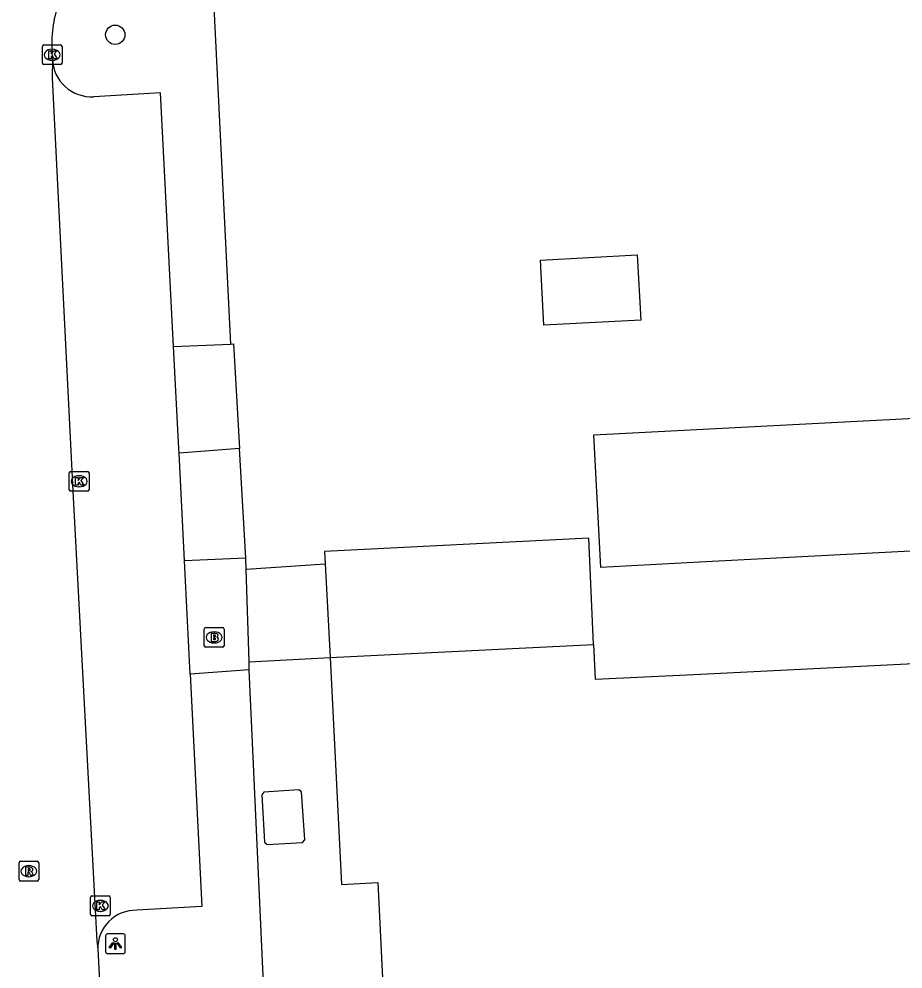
# Model space of a CAD drawing. Extents: x 161084 to 161928, y 385355 to 386522.
# Drawn here: x 161389.26 to 161434.06, y 385388.46 to 385436.63 of the extents above; entities that cross this region are included whole.
import ezdxf

# ---------------------------------------------------------------- set-up
doc = ezdxf.new("R2010")
doc.units = 0
for name, color, linetype in [('IMGEO_Boom', 7, 'Continuous'), ('IMGEO_Brandkraan', 7, 'Continuous'), ('IMGEO_Kolk', 7, 'Continuous'), ('IMGEO_Lage_trafo', 7, 'Continuous'), ('IMGEO_Lichtpunt', 7, 'Continuous'), ('IMGEO_Pand', 7, 'Continuous'), ('IMGEO_Pand_overbouw', 7, 'Continuous'), ('IMGEO_Rijbaan_lokaal_open', 7, 'Continuous'), ('IMGEO_Rioolput', 7, 'Continuous'), ('IMGEO_Voetpad_open', 7, 'Continuous')]:
    doc.layers.add(name, color=color, linetype=linetype)

msp = doc.modelspace()

# ---------------------------------------------------------------- linework, layer by layer
at = {"layer": 'IMGEO_Boom'}
msp.add_circle((161394.141, 385435.831), 0.489, dxfattribs=at)
at = {"layer": 'IMGEO_Brandkraan'}
for p, q in [((161398.653, 385404.85), (161398.653, 385405.702)), ((161398.728, 385405.776), (161399.58, 385405.776)), ((161399.141, 385405.556), (161399.166, 385405.556)), ((161399.654, 385405.702), (161399.654, 385404.85)), ((161399.164, 385404.996), (161399.139, 385404.996)), ((161399.58, 385404.776), (161398.728, 385404.776))]:
    msp.add_line(p, q, dxfattribs=at)
for points in [[(161398.653, 385404.85), (161398.653, 385405.702)], [(161398.728, 385405.776), (161399.58, 385405.776)], [(161399.001, 385405.476), (161399.001, 385405.076), (161399.214, 385405.076)], [(161399.232, 385405.476), (161399.001, 385405.476)], [(161399.18, 385405.395), (161399.126, 385405.395), (161399.126, 385405.319)], [(161399.654, 385405.702), (161399.654, 385404.85)], [(161399.126, 385405.319), (161399.179, 385405.319)], [(161399.188, 385405.243), (161399.126, 385405.243), (161399.126, 385405.162)], [(161399.126, 385405.162), (161399.188, 385405.162)], [(161399.58, 385404.776), (161398.728, 385404.776)]]:
    msp.add_lwpolyline(points, dxfattribs=at)
for centre, radius, start, end in [((161398.73, 385405.7), 0.0765, 91.552, 178.448), ((161398.73, 385405.7), 0.0765, 91.552, 178.448), ((161399.181, 385405.357), 0.0379, 267.8285, 90.9355), ((161399.236, 385405.331), 0.145, 59.4692, 91.5367), ((161399.261, 385405.378), 0.0922, 285.5137, 58.1501), ((161399.578, 385405.7), 0.0765, 1.552, 88.448), ((161399.578, 385405.7), 0.0765, 1.552, 88.448), ((161399.189, 385405.202), 0.0404, 269.8759, 90.5077), ((161399.22, 385405.327), 0.251, 268.6676, 293.5347), ((161399.266, 385405.186), 0.105, 301.3115, 78.989), ((161398.73, 385404.852), 0.0765, 181.552, 268.448), ((161398.73, 385404.852), 0.0765, 181.552, 268.448), ((161399.578, 385404.852), 0.0765, 271.552, 358.448), ((161399.578, 385404.852), 0.0765, 271.552, 358.448)]:
    msp.add_arc(centre, radius, start, end, dxfattribs=at)
for centre, major_axis, ratio, start_param, end_param in [((161399.14, 385405.276), (-0.387, 0.002), 0.722429, 4.712389, 7.853982), ((161399.165, 385405.276), (-0.39, 0.002), 0.717154, 1.570796, 4.712389)]:
    msp.add_ellipse(centre, major_axis=major_axis, ratio=ratio, start_param=start_param, end_param=end_param, dxfattribs=at)
at = {"layer": 'IMGEO_Kolk'}
for p, q in [((161390.522, 385435.317), (161391.374, 385435.317)), ((161390.447, 385434.391), (161390.447, 385435.243)), ((161390.935, 385435.097), (161390.96, 385435.097)), ((161391.448, 385435.243), (161391.448, 385434.391)), ((161391.374, 385434.317), (161390.522, 385434.317)), ((161390.958, 385434.537), (161390.933, 385434.537)), ((161391.812, 385412.765), (161391.812, 385413.617)), ((161391.887, 385413.691), (161392.739, 385413.691)), ((161392.813, 385413.617), (161392.813, 385412.765)), ((161392.3, 385413.471), (161392.325, 385413.471)), ((161392.739, 385412.691), (161391.887, 385412.691)), ((161392.323, 385412.911), (161392.298, 385412.911)), ((161392.886, 385391.239), (161392.886, 385392.091)), ((161392.961, 385392.165), (161393.813, 385392.165)), ((161393.374, 385391.945), (161393.399, 385391.945)), ((161393.887, 385392.091), (161393.887, 385391.239)), ((161393.813, 385391.165), (161392.961, 385391.165)), ((161393.397, 385391.385), (161393.372, 385391.385))]:
    msp.add_line(p, q, dxfattribs=at)
for points in [[(161390.522, 385435.317), (161391.374, 385435.317)], [(161390.447, 385434.391), (161390.447, 385435.243)], [(161390.768, 385435.017), (161390.891, 385435.017), (161390.891, 385434.866), (161391.021, 385435.017), (161391.185, 385435.017), (161391.039, 385434.866), (161391.192, 385434.617), (161391.04, 385434.617), (161390.955, 385434.781), (161390.891, 385434.714), (161390.891, 385434.617), (161390.768, 385434.617), (161390.768, 385435.017)], [(161391.448, 385435.243), (161391.448, 385434.391)], [(161391.374, 385434.317), (161390.522, 385434.317)], [(161391.812, 385412.765), (161391.812, 385413.617)], [(161391.887, 385413.691), (161392.739, 385413.691)], [(161392.813, 385413.617), (161392.813, 385412.765)], [(161392.133, 385413.391), (161392.256, 385413.391), (161392.256, 385413.24), (161392.386, 385413.391), (161392.55, 385413.391), (161392.404, 385413.24), (161392.557, 385412.991), (161392.405, 385412.991), (161392.32, 385413.155), (161392.256, 385413.088), (161392.256, 385412.991), (161392.133, 385412.991), (161392.133, 385413.391)], [(161392.739, 385412.691), (161391.887, 385412.691)], [(161392.886, 385391.239), (161392.886, 385392.091)], [(161392.961, 385392.165), (161393.813, 385392.165)], [(161393.887, 385392.091), (161393.887, 385391.239)], [(161393.207, 385391.865), (161393.33, 385391.865), (161393.33, 385391.714), (161393.46, 385391.865), (161393.624, 385391.865), (161393.478, 385391.714), (161393.631, 385391.465), (161393.479, 385391.465), (161393.394, 385391.629), (161393.33, 385391.562), (161393.33, 385391.465), (161393.207, 385391.465), (161393.207, 385391.865)], [(161393.813, 385391.165), (161392.961, 385391.165)]]:
    msp.add_lwpolyline(points, dxfattribs=at)
for centre, start, end in [((161390.524, 385435.241), 91.552, 178.448), ((161390.524, 385435.241), 91.552, 178.448), ((161391.372, 385435.241), 1.552, 88.448), ((161391.372, 385435.241), 1.552, 88.448), ((161390.524, 385434.393), 181.552, 268.448), ((161390.524, 385434.393), 181.552, 268.448), ((161391.372, 385434.393), 271.552, 358.448), ((161391.372, 385434.393), 271.552, 358.448), ((161391.889, 385413.615), 91.552, 178.448), ((161391.889, 385413.615), 91.552, 178.448), ((161392.737, 385413.615), 1.552, 88.448), ((161392.737, 385413.615), 1.552, 88.448), ((161391.889, 385412.767), 181.552, 268.448), ((161391.889, 385412.767), 181.552, 268.448), ((161392.737, 385412.767), 271.552, 358.448), ((161392.737, 385412.767), 271.552, 358.448), ((161392.963, 385392.089), 91.552, 178.448), ((161392.963, 385392.089), 91.552, 178.448), ((161393.811, 385392.089), 1.552, 88.448), ((161393.811, 385392.089), 1.552, 88.448), ((161392.963, 385391.241), 181.552, 268.448), ((161392.963, 385391.241), 181.552, 268.448), ((161393.811, 385391.241), 271.552, 358.448), ((161393.811, 385391.241), 271.552, 358.448)]:
    msp.add_arc(centre, 0.0765, start, end, dxfattribs=at)
for centre, major_axis, ratio, start_param, end_param in [((161390.934, 385434.817), (-0.387, 0.002), 0.722429, 4.712389, 7.853982), ((161390.959, 385434.817), (-0.39, 0.002), 0.717154, 1.570796, 4.712389), ((161392.299, 385413.191), (-0.387, 0.002), 0.722429, 4.712389, 7.853982), ((161392.324, 385413.191), (-0.39, 0.002), 0.717154, 1.570796, 4.712389), ((161393.373, 385391.665), (-0.387, 0.002), 0.722429, 4.712389, 7.853982), ((161393.398, 385391.665), (-0.39, 0.002), 0.717154, 1.570796, 4.712389)]:
    msp.add_ellipse(centre, major_axis=major_axis, ratio=ratio, start_param=start_param, end_param=end_param, dxfattribs=at)
at = {"layer": 'IMGEO_Lage_trafo'}
msp.add_lwpolyline([(161403.45, 385397.552), (161401.675, 385397.426), (161401.563, 385397.299), (161401.712, 385394.893), (161401.839, 385394.78), (161403.631, 385394.885), (161403.744, 385395.013), (161403.578, 385397.44), (161403.45, 385397.552)], dxfattribs=at)
at = {"layer": 'IMGEO_Lichtpunt'}
for p, q in [((161393.652, 385390.15), (161393.652, 385389.343)), ((161393.652, 385390.15), (161393.652, 385389.343)), ((161394.554, 385390.245), (161393.746, 385390.245)), ((161394.554, 385390.245), (161393.746, 385390.245)), ((161394.648, 385389.343), (161394.648, 385390.15)), ((161394.648, 385389.343), (161394.648, 385390.15)), ((161393.746, 385389.249), (161394.554, 385389.249)), ((161393.746, 385389.249), (161394.554, 385389.249))]:
    msp.add_line(p, q, dxfattribs=at)
for points in [[(161394.026, 385389.814), (161394.065, 385389.786), (161393.877, 385389.524), (161393.839, 385389.551), (161394.026, 385389.814)], [(161394.128, 385389.766), (161394.175, 385389.766), (161394.175, 385389.444), (161394.128, 385389.444), (161394.128, 385389.766)], [(161394.238, 385389.786), (161394.276, 385389.813), (161394.463, 385389.551), (161394.424, 385389.523), (161394.238, 385389.786)]]:
    msp.add_lwpolyline(points, dxfattribs=at)
msp.add_circle((161394.151, 385389.948), 0.0994, dxfattribs=at)
for centre, start, end in [((161393.746, 385390.15), 90, 180), ((161393.746, 385390.15), 90, 180), ((161394.554, 385390.15), 0, 90), ((161394.554, 385390.15), 0, 90), ((161393.746, 385389.343), 180, 270), ((161393.746, 385389.343), 180, 270), ((161394.554, 385389.343), 270, 0), ((161394.554, 385389.343), 270, 360)]:
    msp.add_arc(centre, 0.0946, start, end, dxfattribs=at)
at = {"layer": 'IMGEO_Pand'}
for points in [[(161415.868, 385421.102), (161415.695, 385424.411), (161420.595, 385424.667), (161420.768, 385421.358), (161415.868, 385421.102)], [(161507.406, 385414.52), (161504.762, 385414.382), (161504.886, 385412.015), (161500, 385411.76), (161468.584, 385410.119), (161468.516, 385411.422), (161423.742, 385409.085), (161418.748, 385408.824), (161418.397, 385415.54), (161468.535, 385418.145), (161468.809, 385413.105), (161500, 385414.726), (161507.377, 385415.11)], [(161405.035, 385404.251), (161418.379, 385404.916), (161418.467, 385403.152), (161423.461, 385403.401), (161440.017, 385404.225), (161440.171, 385401.137), (161442.426, 385401.249), (161442.544, 385398.875), (161445.572, 385399.025)], [(161405.035, 385404.251), (161405.607, 385392.753), (161407.443, 385392.844), (161407.978, 385382.092)]]:
    msp.add_lwpolyline(points, dxfattribs=at)
at = {"layer": 'IMGEO_Pand_overbouw'}
msp.add_lwpolyline([(161405.035, 385404.251), (161418.379, 385404.916), (161418.139, 385410.305), (161404.743, 385409.638), (161404.775, 385409)], close=True, dxfattribs=at)
at = {"layer": 'IMGEO_Rijbaan_lokaal_open'}
for points in [[(161390.956, 385434.604), (161390.943, 385435.058)], [(161390.956, 385434.604), (161390.941, 385433.626), (161392.004, 385412.363), (161393.214, 385389.879), (161393.252, 385389.475)], [(161400.782, 385408.737), (161404.775, 385409), (161405.035, 385404.251)], [(161400.922, 385404.035), (161400.782, 385408.737)], [(161400.922, 385404.035), (161405.035, 385404.251)], [(161393.252, 385389.475), (161393.631, 385382.444)]]:
    msp.add_lwpolyline(points, dxfattribs=at)
msp.add_arc((161396.834, 385435.443), 5.904, 158.9071, 183.7412, dxfattribs=at)
at = {"layer": 'IMGEO_Rioolput'}
for p, q in [((161389.264, 385392.998), (161389.264, 385393.85)), ((161389.339, 385393.924), (161390.191, 385393.924)), ((161390.265, 385393.85), (161390.265, 385392.998)), ((161389.752, 385393.704), (161389.777, 385393.704)), ((161390.191, 385392.924), (161389.339, 385392.924)), ((161389.775, 385393.144), (161389.75, 385393.144))]:
    msp.add_line(p, q, dxfattribs=at)
for points in [[(161389.264, 385392.998), (161389.264, 385393.85)], [(161389.339, 385393.924), (161390.191, 385393.924)], [(161390.265, 385393.85), (161390.265, 385392.998)], [(161389.853, 385393.622), (161389.601, 385393.624), (161389.601, 385393.224)], [(161389.601, 385393.224), (161389.725, 385393.224), (161389.725, 385393.386), (161389.736, 385393.386)], [(161389.779, 385393.543), (161389.725, 385393.543), (161389.725, 385393.462)], [(161389.725, 385393.462), (161389.777, 385393.462)], [(161389.783, 385393.357), (161389.854, 385393.224), (161389.994, 385393.224), (161389.929, 385393.35)], [(161390.191, 385392.924), (161389.339, 385392.924)]]:
    msp.add_lwpolyline(points, dxfattribs=at)
for centre, radius, start, end in [((161389.341, 385393.848), 0.0765, 91.552, 178.448), ((161389.341, 385393.848), 0.0765, 91.552, 178.448), ((161390.189, 385393.848), 0.0765, 1.552, 88.448), ((161390.189, 385393.848), 0.0765, 1.552, 88.448), ((161389.735, 385393.333), 0.0533, 26.0293, 88.6989), ((161389.761, 385393.651), 0.19, 274.7715, 282.9687), ((161389.785, 385393.447), 0.0964, 77.0061, 93.1865), ((161389.799, 385393.504), 0.0378, 276.6634, 79.6772), ((161389.852, 385393.512), 0.109, 350.3612, 89.416), ((161389.85, 385393.512), 0.112, 277.5842, 350.9817), ((161389.834, 385393.297), 0.108, 29.5134, 73.7905), ((161389.341, 385393), 0.0765, 181.552, 268.448), ((161389.341, 385393), 0.0765, 181.552, 268.448), ((161390.189, 385393), 0.0765, 271.552, 358.448), ((161390.189, 385393), 0.0765, 271.552, 358.448)]:
    msp.add_arc(centre, radius, start, end, dxfattribs=at)
for centre, major_axis, ratio, start_param, end_param in [((161389.751, 385393.424), (-0.387, 0.002), 0.722429, 4.712389, 7.853982), ((161389.776, 385393.424), (-0.39, 0.002), 0.717154, 1.570796, 4.712389)]:
    msp.add_ellipse(centre, major_axis=major_axis, ratio=ratio, start_param=start_param, end_param=end_param, dxfattribs=at)
at = {"layer": 'IMGEO_Voetpad_open'}
for points in [[(161399.098, 385437.94), (161399.975, 385420.149)], [(161397.095, 385420.031), (161396.433, 385432.891), (161393.049, 385432.688)], [(161397.095, 385420.031), (161399.975, 385420.149)], [(161397.374, 385414.611), (161397.361, 385414.861), (161397.095, 385420.031)], [(161399.975, 385420.149), (161400.133, 385420.156), (161400.432, 385414.851)], [(161400.432, 385414.851), (161397.374, 385414.611)], [(161397.649, 385409.16), (161397.374, 385414.611)], [(161400.754, 385409.29), (161400.432, 385414.851)], [(161400.754, 385409.29), (161397.649, 385409.16)], [(161400.782, 385408.737), (161400.754, 385409.29)], [(161397.939, 385403.414), (161397.649, 385409.16)], [(161400.936, 385403.637), (161400.922, 385404.035)], [(161400.936, 385403.637), (161397.939, 385403.414)], [(161401.928, 385381.791), (161401.439, 385392.564), (161400.936, 385403.637)], [(161397.939, 385403.414), (161398.534, 385391.639), (161395.231, 385391.444)]]:
    msp.add_lwpolyline(points, dxfattribs=at)
for centre, radius, start, end in [((161392.948, 385434.679), 1.994, 182.1555, 272.9005), ((161395.192, 385389.504), 1.94, 88.851, 180.8587)]:
    msp.add_arc(centre, radius, start, end, dxfattribs=at)

doc.saveas('drawing.dxf')
